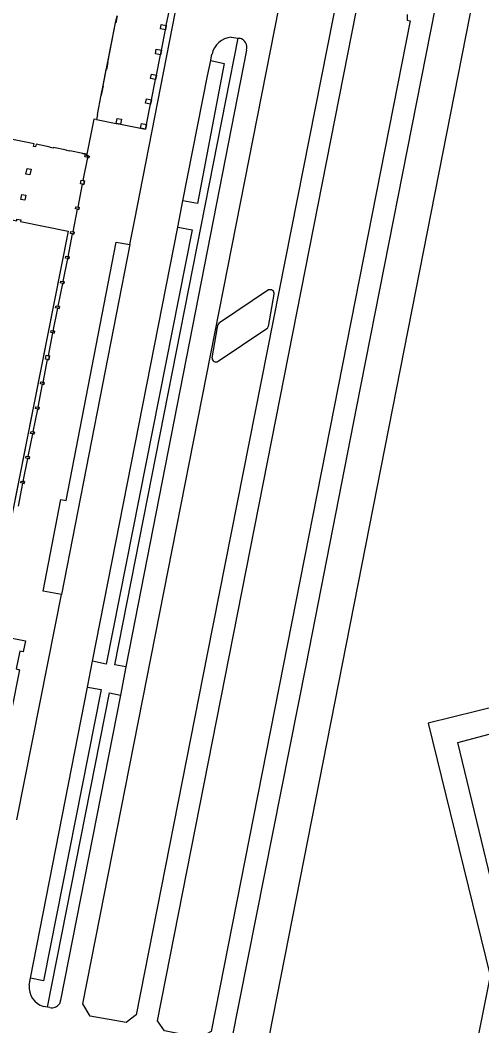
# Model space of a CAD drawing. Extents: x 158797 to 159887, y 384318 to 385255.
# Drawn here: x 159625.7 to 159694.3, y 384558.1 to 384707.5 of the extents above; entities that cross this region are included whole.
import ezdxf

# ---------------------------------------------------------------- set-up
doc = ezdxf.new("R2010")
doc.units = 0
for name, color, linetype in [('IMGEO_Pand', 7, 'Continuous'), ('IMGEO_Pand_overbouw', 7, 'Continuous'), ('IMGEO_Parkeervlak_open', 7, 'Continuous'), ('IMGEO_Rijbaan_lokaal_gesloten', 7, 'Continuous'), ('IMGEO_Voetpad_halfverhard', 7, 'Continuous'), ('IMGEO_Voetpad_open', 7, 'Continuous')]:
    doc.layers.add(name, color=color, linetype=linetype)

msp = doc.modelspace()

# ---------------------------------------------------------------- linework, layer by layer
at = {"layer": 'IMGEO_Pand'}
for points in [[(159640.13, 384708.14), (159639.92, 384707.09), (159639.86, 384707.1), (159638.69, 384701.24), (159638.75, 384701.23), (159638.54, 384700.18), (159638.48, 384700.19), (159638.01, 384697.79), (159638.06, 384697.78), (159637.78, 384696.37), (159637.73, 384696.38), (159637.15, 384693.51), (159637.21, 384693.5), (159637.06, 384692.75), (159636.7, 384692.82), (159635.66, 384687.59), (159635.62, 384687.38), (159636, 384687.31), (159635.96, 384687.06), (159635.77, 384687.1), (159635.34, 384687.19), (159635.42, 384687.58), (159635.03, 384687.66), (159635.04, 384687.71), (159633.13, 384688.09), (159633.12, 384688.04), (159632.63, 384688.13), (159632.64, 384688.19), (159630.69, 384688.58), (159630.68, 384688.52), (159630.19, 384688.62), (159630.2, 384688.67), (159628.1, 384689.09), (159628.02, 384688.69), (159627.73, 384688.75), (159627.81, 384689.15), (159624.37, 384689.83)], [(159647.43, 384706.71), (159647.3, 384706.06), (159646.56, 384706.21), (159646.68, 384706.85), (159647.43, 384706.71)], [(159646.7, 384703.03), (159646.57, 384702.38), (159645.82, 384702.53), (159645.95, 384703.18), (159646.7, 384703.03)], [(159645.97, 384699.35), (159645.84, 384698.7), (159645.09, 384698.85), (159645.22, 384699.5), (159645.97, 384699.35)], [(159645.24, 384695.67), (159645.11, 384695.03), (159644.36, 384695.17), (159644.49, 384695.82), (159645.24, 384695.67)], [(159640.79, 384692.79), (159640.64, 384692.04), (159639.99, 384692.17), (159640.14, 384692.91), (159640.79, 384692.79)], [(159643.76, 384692.14), (159644.5, 384691.99), (159644.36, 384691.3), (159643.62, 384691.45), (159643.76, 384692.14)], [(159627.36, 384685.36), (159627.2, 384684.55), (159626.61, 384684.66), (159626.77, 384685.48), (159627.36, 384685.36)], [(159634.68, 384683.19), (159634.79, 384683.75), (159635.1, 384683.69), (159635.27, 384683.65), (159635.17, 384683.09), (159634.99, 384683.13), (159634.68, 384683.19)], [(159626.59, 384681.51), (159626.44, 384680.77), (159625.86, 384680.89), (159626, 384681.62), (159626.59, 384681.51)], [(159634, 384679.8), (159634.33, 384679.73), (159634.49, 384679.7), (159634.43, 384679.41), (159634.27, 384679.45), (159633.94, 384679.51), (159634, 384679.8)], [(159618.06, 384679.12), (159625.23, 384677.72), (159625.27, 384677.94), (159625.86, 384677.83), (159625.81, 384677.6), (159632.89, 384676.19), (159621.3, 384617.93), (159621.05, 384616.68), (159621.42, 384616.6), (159621.45, 384616.72), (159621.77, 384616.66), (159621.93, 384616.62), (159621.86, 384616.25), (159626.52, 384615.32), (159626.2, 384613.71), (159625.7, 384613.81), (159625.17, 384611.14), (159625.67, 384611.04), (159624.42, 384604.76), (159621.61, 384605.32)], [(159633.27, 384676.12), (159633.61, 384676.05), (159633.76, 384676.02), (159633.7, 384675.73), (159633.53, 384675.77), (159633.21, 384675.83), (159633.27, 384676.12)], [(159632.54, 384672.44), (159632.86, 384672.38), (159633.02, 384672.34), (159632.97, 384672.06), (159632.8, 384672.09), (159632.48, 384672.16), (159632.54, 384672.44)], [(159631.8, 384668.76), (159632.13, 384668.7), (159632.29, 384668.66), (159632.24, 384668.38), (159632.07, 384668.41), (159631.75, 384668.48), (159631.8, 384668.76)], [(159631.07, 384665.08), (159631.39, 384665.02), (159631.56, 384664.99), (159631.51, 384664.7), (159631.34, 384664.73), (159631.01, 384664.8), (159631.07, 384665.08)], [(159630.34, 384661.41), (159630.66, 384661.34), (159630.83, 384661.31), (159630.77, 384661.02), (159630.6, 384661.06), (159630.28, 384661.12), (159630.34, 384661.41)], [(159629.61, 384657.73), (159629.93, 384657.66), (159630.1, 384657.63), (159629.99, 384657.07), (159629.82, 384657.1), (159629.49, 384657.17), (159629.61, 384657.73)], [(159628.82, 384653.78), (159629.14, 384653.71), (159629.31, 384653.68), (159629.25, 384653.39), (159629.08, 384653.43), (159628.76, 384653.49), (159628.82, 384653.78)], [(159628.09, 384650.1), (159628.41, 384650.03), (159628.58, 384650), (159628.52, 384649.72), (159628.35, 384649.75), (159628.03, 384649.81), (159628.09, 384650.1)], [(159627.36, 384646.42), (159627.68, 384646.36), (159627.85, 384646.32), (159627.79, 384646.04), (159627.62, 384646.07), (159627.3, 384646.14), (159627.36, 384646.42)], [(159626.62, 384642.74), (159626.95, 384642.68), (159627.11, 384642.65), (159627.06, 384642.36), (159626.89, 384642.39), (159626.57, 384642.46), (159626.62, 384642.74)], [(159625.89, 384639.06), (159626.21, 384639), (159626.38, 384638.97), (159626.33, 384638.68), (159626.16, 384638.72), (159625.83, 384638.78), (159625.89, 384639.06)]]:
    msp.add_lwpolyline(points, dxfattribs=at)
at = {"layer": 'IMGEO_Pand_overbouw'}
for points in [[(159640.07, 384708.15), (159639.86, 384707.1), (159638.01, 384697.79), (159637.73, 384696.38), (159637.15, 384693.51), (159637.21, 384693.5), (159637.06, 384692.75), (159639.99, 384692.17), (159640.64, 384692.04), (159643.62, 384691.45), (159644.36, 384691.3), (159644.5, 384691.99), (159645.11, 384695.03), (159645.24, 384695.67), (159645.84, 384698.7), (159645.97, 384699.35), (159646.57, 384702.38), (159646.7, 384703.03), (159647.3, 384706.06), (159647.43, 384706.71), (159648.03, 384709.74)], [(159625.48, 384635.32), (159626.16, 384638.72), (159626.33, 384638.68), (159626.38, 384638.97), (159626.21, 384639), (159626.89, 384642.39), (159627.06, 384642.36), (159627.11, 384642.65), (159626.95, 384642.68), (159627.62, 384646.07), (159627.79, 384646.04), (159627.85, 384646.32), (159627.68, 384646.36), (159628.35, 384649.75), (159628.52, 384649.72), (159628.58, 384650), (159628.41, 384650.03), (159629.08, 384653.43), (159629.25, 384653.39), (159629.31, 384653.68), (159629.14, 384653.71), (159629.82, 384657.1), (159629.99, 384657.07), (159630.1, 384657.63), (159629.93, 384657.66), (159630.6, 384661.06), (159630.77, 384661.02), (159630.83, 384661.31), (159630.66, 384661.34), (159631.34, 384664.73), (159631.51, 384664.7), (159631.56, 384664.99), (159631.39, 384665.02), (159632.07, 384668.41), (159632.24, 384668.38), (159632.29, 384668.66), (159632.13, 384668.7), (159632.8, 384672.09), (159632.97, 384672.06), (159633.02, 384672.34), (159632.86, 384672.38), (159633.53, 384675.77), (159633.7, 384675.73), (159633.76, 384676.02), (159633.61, 384676.05), (159634.27, 384679.45), (159634.43, 384679.41), (159634.49, 384679.7), (159634.33, 384679.73), (159634.99, 384683.13), (159635.17, 384683.09), (159635.27, 384683.65), (159635.1, 384683.69), (159635.77, 384687.1), (159635.96, 384687.06), (159636, 384687.31), (159635.82, 384687.35), (159635.62, 384687.38), (159635.66, 384687.59), (159635.04, 384687.71), (159633.13, 384688.09), (159633.12, 384688.04), (159632.63, 384688.13), (159632.64, 384688.19), (159630.69, 384688.58), (159630.68, 384688.52), (159630.19, 384688.62), (159630.2, 384688.67), (159628.1, 384689.09), (159628.02, 384688.69), (159627.73, 384688.75), (159627.81, 384689.15), (159624.37, 384689.83)], [(159625.27, 384677.94), (159625.86, 384677.83), (159625.81, 384677.6), (159632.89, 384676.19), (159621.05, 384616.68)]]:
    msp.add_lwpolyline(points, dxfattribs=at)
at = {"layer": 'IMGEO_Parkeervlak_open'}
for points in [[(159687.99, 384709.81), (159693.36, 384713.16), (159693, 384711.1), (159662.09, 384553.66)], [(159662.61, 384667.44), (159655.3, 384662.55)], [(159662.57, 384662.02), (159663.43, 384666.8)], [(159654.99, 384661.91), (159654.21, 384657.37)], [(159655.12, 384656.86), (159662.37, 384661.71)]]:
    msp.add_lwpolyline(points, dxfattribs=at)
for centre, radius, start, end in [((159662.83, 384666.88), 0.602, 351.5072, 111.79), ((159655.79, 384661.92), 0.797, 128.1116, 180.7876), ((159662.24, 384662.01), 0.33, 293.2242, 1.7862), ((159654.77, 384657.3), 0.561, 172.1091, 308.6058)]:
    msp.add_arc(centre, radius, start, end, dxfattribs=at)
at = {"layer": 'IMGEO_Rijbaan_lokaal_gesloten'}
for points in [[(159636.13, 384559.59), (159635.03, 384561.41), (159666.08, 384719.09)], [(159673.54, 384717.59), (159673.52, 384717.11), (159673.96, 384717.03), (159653.51, 384613.36), (159642.95, 384559.79), (159641.46, 384558.63), (159636.13, 384559.59)], [(159642.04, 384674.17), (159642.77, 384677.9), (159643.56, 384681.97), (159650.09, 384715.41), (159650.32, 384716.54)], [(159683.16, 384708.36), (159683.17, 384708.15), (159683.17, 384707.52), (159683.62, 384707.43), (159654.08, 384557.3), (159652.34, 384556.38), (159647.17, 384557.4), (159646.14, 384558.86), (159676.23, 384712.08)], [(159631.17, 384554.03), (159655.77, 384548.99), (159655.81, 384549.27), (159668.22, 384611.89), (159675.67, 384649.86), (159687.36, 384709.41)], [(159657.06, 384704.99), (159658.1, 384704.85)], [(159658.1, 384704.85), (159658.29, 384704.83)], [(159659.34, 384703.06), (159641.43, 384611.45)], [(159654.02, 384701.53), (159654.21, 384702.45)], [(159649.9, 384680.68), (159653.53, 384699.23), (159654.02, 384701.53)], [(159649.13, 384676.76), (159649.9, 384680.68)], [(159636.5, 384612.29), (159649.13, 384676.76)], [(159642.04, 384674.17), (159631.86, 384622.18)], [(159625.25, 384588.73), (159630.97, 384617.68), (159631.86, 384622.18)], [(159635.74, 384608.42), (159636.5, 384612.29)], [(159641.43, 384611.45), (159640.61, 384607.27)], [(159627.29, 384565.24), (159635.74, 384608.42)], [(159640.61, 384607.27), (159631.74, 384561.95), (159631.57, 384561.41)], [(159627.08, 384564.17), (159627.29, 384565.24)], [(159629.82, 384560.91), (159629.23, 384561.01)], [(159630.15, 384560.85), (159629.82, 384560.91)]]:
    msp.add_lwpolyline(points, dxfattribs=at)
for centre, radius, start, end in [((159657.29, 384701.86), 3.13, 94.1533, 169.2682), ((159657.98, 384703.44), 1.42, 344.3964, 77.3592), ((159630.12, 384563.94), 3.06, 175.6534, 253.0904), ((159630.45, 384562.2), 1.38, 257.6423, 324.8704)]:
    msp.add_arc(centre, radius, start, end, dxfattribs=at)
at = {"layer": 'IMGEO_Voetpad_halfverhard'}
for points in [[(159724.98, 384564.99), (159723.12, 384573.43), (159721.25, 384573.01), (159711.55, 384609.33), (159686.3, 384603.09), (159695.49, 384565.59), (159692.17, 384548.99)], [(159698.76, 384566.78), (159690.68, 384600.21), (159709.61, 384605.25), (159718.11, 384571.46), (159698.76, 384566.78)]]:
    msp.add_lwpolyline(points, dxfattribs=at)
at = {"layer": 'IMGEO_Voetpad_open'}
for points in [[(159641.43, 384611.45), (159639.81, 384611.74), (159658.1, 384704.85)], [(159654.02, 384701.53), (159656.04, 384701.09), (159652.04, 384680.26), (159649.9, 384680.68)], [(159649.13, 384676.76), (159651.26, 384676.37), (159638.53, 384611.87), (159636.5, 384612.29)], [(159631.86, 384622.18), (159629.17, 384622.69), (159631.77, 384636.32), (159632.56, 384636.17), (159640.01, 384674.52), (159642.04, 384674.17)], [(159635.74, 384608.42), (159637.77, 384608.09), (159629.22, 384564.81), (159627.29, 384565.24)], [(159629.82, 384560.91), (159639, 384607.6), (159640.61, 384607.27)]]:
    msp.add_lwpolyline(points, dxfattribs=at)

doc.saveas('drawing.dxf')
